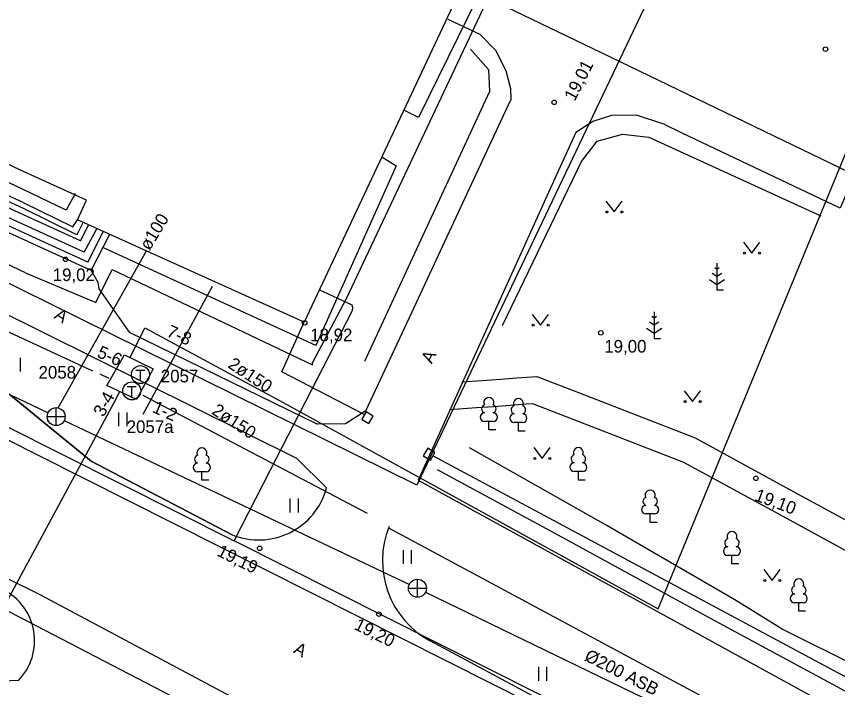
# Model space of a CAD drawing. Extents: x 713497 to 713863, y 6590062 to 6590327.
# Drawn here: x 713708.83 to 713754.44, y 6590187.1 to 6590224.36 of the extents above; entities that cross this region are included whole.
import ezdxf

# ---------------------------------------------------------------- set-up
doc = ezdxf.new("R2010")
doc.units = 0
for name, color, linetype in [('AED', 7, 'Continuous'), ('HALJASTUS', 7, 'Continuous'), ('HOONE', 7, 'Continuous'), ('HOONEDET', 7, 'Continuous'), ('KAEVU_NR', 7, 'Continuous'), ('KKAEV', 7, 'Continuous'), ('KORGUS', 7, 'Continuous'), ('KPKAABEL', 7, 'Continuous'), ('KTRASS', 7, 'Continuous'), ('MPKAABEL', 7, 'Continuous'), ('PUU', 7, 'Continuous'), ('SIKAEV', 7, 'Continuous'), ('SITRASS', 7, 'Continuous'), ('TEE', 7, 'Continuous'), ('TKAEV', 7, 'Continuous'), ('TORU NR', 7, 'Continuous'), ('TTRASS', 7, 'Continuous'), ('Слой 1', 7, 'Continuous')]:
    doc.layers.add(name, color=color, linetype=linetype)

msp = doc.modelspace()

# ---------------------------------------------------------------- linework, layer by layer
at = {"layer": 'AED'}
for points in [[(713728.14, 6590202.25), (713723.58, 6590204.63), (713724.81, 6590207.38)], [(713728.26, 6590202.41), (713728.01, 6590201.99), (713728.04, 6590201.98), (713728.4, 6590201.76), (713728.65, 6590202.17), (713728.26, 6590202.41)], [(713731.68, 6590200.38), (713731.43, 6590199.96), (713731.46, 6590199.95), (713731.82, 6590199.73), (713732.07, 6590200.14), (713731.68, 6590200.38)], [(713842.75, 6590140.44), (713835.11, 6590144.59), (713824.81, 6590150.12), (713803.9, 6590161.43), (713731.96, 6590199.96)]]:
    msp.add_lwpolyline(points, dxfattribs=at)
at = {"layer": 'HALJASTUS'}
for p, q in [((713741.557, 6590214.107), (713742.02, 6590213.5)), ((713742.02, 6590213.5), (713742.466, 6590214.107)), ((713749.207, 6590211.827), (713749.67, 6590211.22)), ((713749.67, 6590211.22), (713750.116, 6590211.827)), ((713737.467, 6590207.817), (713737.93, 6590207.21)), ((713737.93, 6590207.21), (713738.376, 6590207.817)), ((713709.042, 6590205.401), (713709.042, 6590204.64)), ((713745.917, 6590203.577), (713746.38, 6590202.97)), ((713746.38, 6590202.97), (713746.826, 6590203.577)), ((713714.505, 6590202.373), (713714.505, 6590201.612)), ((713714.96, 6590202.373), (713714.96, 6590201.612)), ((713737.567, 6590200.427), (713738.03, 6590199.82)), ((713738.03, 6590199.82), (713738.476, 6590200.427)), ((713724.019, 6590197.584), (713724.019, 6590196.823)), ((713724.474, 6590197.584), (713724.474, 6590196.823)), ((713730.303, 6590194.72), (713730.303, 6590193.959)), ((713730.758, 6590194.72), (713730.758, 6590193.959)), ((713750.337, 6590193.647), (713750.8, 6590193.04)), ((713750.8, 6590193.04), (713751.246, 6590193.647)), ((713737.819, 6590188.24), (713737.819, 6590187.479)), ((713738.274, 6590188.24), (713738.274, 6590187.479))]:
    msp.add_line(p, q, dxfattribs=at)
for points in [[(713734.057, 6590222.532), (713735.052, 6590221.409), (713735.1, 6590220.199), (713728.167, 6590205.191)], [(713735.832, 6590207.206), (713740.215, 6590216.305), (713741.092, 6590217.436), (713742.496, 6590217.827), (713743.956, 6590217.648), (713753.505, 6590213.281)], [(713841.26, 6590142.2), (713834.39, 6590145.82), (713823.52, 6590151.93), (713808.23, 6590160.2), (713806.22, 6590161.53), (713798.4, 6590165.35), (713781.9, 6590174.22), (713774.18, 6590178.32), (713771.41, 6590180.04), (713767.95, 6590181.54), (713761.08, 6590185.35), (713755.64, 6590188.21), (713751.36, 6590190.34), (713748.73, 6590191.96), (713741.58, 6590196.11), (713734, 6590200.4)], [(713732.19, 6590199.21), (713738.7, 6590195.69), (713747.61, 6590190.82), (713767.02, 6590180.35), (713771.65, 6590178.11), (713786.98, 6590169.69), (713793.79, 6590166.16), (713813.16, 6590155.69), (713817.55, 6590153.26), (713832.96, 6590144.79), (713835.16, 6590143.78), (713841.97, 6590140.16)]]:
    msp.add_lwpolyline(points, dxfattribs=at)
for centre in [(713741.619, 6590213.5), (713742.448, 6590213.5), (713749.269, 6590211.22), (713750.098, 6590211.22), (713737.529, 6590207.21), (713738.358, 6590207.21), (713745.979, 6590202.97), (713746.808, 6590202.97), (713737.629, 6590199.82), (713738.458, 6590199.82), (713750.399, 6590193.04), (713751.228, 6590193.04)]:
    msp.add_circle(centre, 0.055, dxfattribs=at)
at = {"layer": 'HOONE'}
for points in [[(713527.261, 6590284.603), (713571.838, 6590266.115), (713573.888, 6590266.247), (713614.395, 6590248.483), (713630.517, 6590241.151), (713667.174, 6590224.027), (713666.91, 6590213.67), (713710.13, 6590192.26), (713734.713, 6590179.152)], [(713709.13, 6590215.79), (713703.11, 6590218.7), (713702.65, 6590217.84), (713682.92, 6590226.8), (713686.08, 6590233.68), (713687.99, 6590232.96), (713692.75, 6590243.36), (713690.96, 6590244.18), (713693.8, 6590250.65), (713707.85, 6590244.43), (713707.79, 6590244.46), (713735.95, 6590231.11), (713724.81, 6590207.38), (713712.22, 6590213.07), (713712.73, 6590214.15), (713709.05, 6590215.83)]]:
    msp.add_lwpolyline(points, dxfattribs=at)
at = {"layer": 'HOONEDET'}
for points in [[(713734.99, 6590226.55), (713731.17, 6590218.74), (713730.34, 6590219.16)], [(713709.3, 6590211.94), (713699.73, 6590216.31), (713700.95, 6590218.61)], [(713709.28, 6590212.32), (713700.21, 6590216.47), (713701.27, 6590218.47)], [(713709.26, 6590212.79), (713700.78, 6590216.66), (713701.65, 6590218.3)], [(713709.23, 6590213.34), (713701.46, 6590216.89), (713702.11, 6590218.13)], [(713709.22, 6590213.69), (713701.89, 6590217.04), (713702.39, 6590217.98)], [(713709.2, 6590214.03), (713702.3, 6590217.18), (713702.65, 6590217.84)], [(713709.17, 6590214.77), (713702.65, 6590217.84)], [(713729.12, 6590216.57), (713729.93, 6590216.06), (713725.46, 6590206.09), (713713.63, 6590211.52)], [(713712.1, 6590214.52), (713711.59, 6590213.6), (713709.17, 6590214.77)], [(713709.2, 6590214.03), (713711.96, 6590212.68), (713712.22, 6590213.07)], [(713712.53, 6590212.93), (713712.18, 6590212.23), (713709.22, 6590213.69)], [(713712.39, 6590211.9), (713709.23, 6590213.34)], [(713712.6, 6590211.27), (713709.26, 6590212.79)], [(713712.39, 6590211.9), (713712.86, 6590212.8)], [(713712.79, 6590210.72), (713709.28, 6590212.32)], [(713712.6, 6590211.27), (713713.29, 6590212.57)], [(713712.79, 6590210.72), (713713.67, 6590212.43)], [(713712.99, 6590210.26), (713714.01, 6590212.26)], [(713712.99, 6590210.26), (713709.3, 6590211.94)]]:
    msp.add_lwpolyline(points, dxfattribs=at)
at = {"layer": 'KKAEV'}
for p, q in [((713711.038, 6590201.638), (713711.038, 6590202.638)), ((713710.538, 6590202.138), (713711.538, 6590202.138)), ((713731.104, 6590192.112), (713731.104, 6590193.112)), ((713730.604, 6590192.612), (713731.604, 6590192.612))]:
    msp.add_line(p, q, dxfattribs=at)
for centre in [(713711.038, 6590202.138), (713731.104, 6590192.612)]:
    msp.add_circle(centre, 0.5, dxfattribs=at)
at = {"layer": 'KORGUS'}
for centre in [(713753.77, 6590222.54), (713738.7, 6590219.59), (713711.56, 6590210.87), (713724.84, 6590207.35), (713741.29, 6590206.79), (713749.9, 6590198.71), (713722.34, 6590194.83), (713728.97, 6590191.17)]:
    msp.add_circle(centre, 0.125, dxfattribs=at)
at = {"layer": 'KPKAABEL'}
msp.add_lwpolyline([(713529.988, 6590287.362), (713528.13, 6590283.39), (713562.908, 6590269.342), (713609.57, 6590248.393), (713642.834, 6590233.164), (713665.543, 6590222.669), (713703.801, 6590203.145), (713710.007, 6590200.019), (713735.256, 6590187.298), (713757.247, 6590176.218), (713786.95, 6590160.25), (713778.485, 6590144.103)], dxfattribs=at)
at = {"layer": 'KTRASS'}
for points in [[(713711.149, 6590202.625), (713716.05, 6590211.34)], [(713711.49, 6590201.923), (713730.653, 6590192.826)], [(713731.553, 6590192.391), (713758.663, 6590179.261)]]:
    msp.add_lwpolyline(points, dxfattribs=at)
at = {"layer": 'MPKAABEL'}
for points in [[(713709.34, 6590210.13), (713697.26, 6590215.85), (713697.7, 6590216.91), (713670.005, 6590229.051), (713679.406, 6590249.131)], [(713794.45, 6590198.59), (713789.58, 6590201), (713767.873, 6590209.538), (713741.326, 6590222.344), (713733.59, 6590226.08)], [(713709.34, 6590210.13), (713713.24, 6590208.48), (713714.14, 6590210.31), (713725.28, 6590205.01), (713725.28, 6590205.13), (713727.17, 6590208.7), (713735.05, 6590225.42)], [(713748.262, 6590170.579), (713722.68, 6590183.9), (713695.222, 6590198.157), (713673.55, 6590208.866)]]:
    msp.add_lwpolyline(points, dxfattribs=at)
at = {"layer": 'PUU'}
for p, q in [((713747.74, 6590210.31), (713747.616, 6590210.393)), ((713747.74, 6590210.66), (713747.74, 6590209.16)), ((713747.864, 6590210.393), (713747.74, 6590210.31)), ((713747.74, 6590209.91), (713747.473, 6590210.088)), ((713748.007, 6590210.088), (713747.74, 6590209.91)), ((713747.316, 6590209.749), (713747.74, 6590209.467)), ((713747.74, 6590209.467), (713748.164, 6590209.749)), ((713748.1, 6590209.16), (713747.74, 6590209.16)), ((713744.25, 6590207.61), (713744.126, 6590207.693)), ((713744.25, 6590207.96), (713744.25, 6590206.46)), ((713744.374, 6590207.693), (713744.25, 6590207.61)), ((713744.25, 6590207.21), (713743.983, 6590207.388)), ((713744.517, 6590207.388), (713744.25, 6590207.21)), ((713743.826, 6590207.049), (713744.25, 6590206.767)), ((713744.25, 6590206.767), (713744.674, 6590207.049)), ((713744.61, 6590206.46), (713744.25, 6590206.46)), ((713735.31, 6590201.875), (713734.83, 6590201.875)), ((713735.07, 6590201.4), (713735.07, 6590201.875)), ((713736.95, 6590201.815), (713736.47, 6590201.815)), ((713736.71, 6590201.34), (713736.71, 6590201.815)), ((713735.45, 6590201.4), (713735.07, 6590201.4)), ((713737.09, 6590201.34), (713736.71, 6590201.34)), ((713719.372, 6590199.079), (713718.892, 6590199.079)), ((713719.132, 6590198.604), (713719.132, 6590199.079)), ((713740.28, 6590199.095), (713739.8, 6590199.095)), ((713740.04, 6590198.62), (713740.04, 6590199.095)), ((713719.512, 6590198.604), (713719.132, 6590198.604)), ((713740.42, 6590198.62), (713740.04, 6590198.62)), ((713744.27, 6590196.735), (713743.79, 6590196.735)), ((713744.03, 6590196.26), (713744.03, 6590196.735)), ((713744.41, 6590196.26), (713744.03, 6590196.26)), ((713748.81, 6590194.435), (713748.33, 6590194.435)), ((713748.57, 6590193.96), (713748.57, 6590194.435)), ((713748.95, 6590193.96), (713748.57, 6590193.96)), ((713752.52, 6590191.805), (713752.04, 6590191.805)), ((713752.28, 6590191.33), (713752.28, 6590191.805)), ((713752.66, 6590191.33), (713752.28, 6590191.33))]:
    msp.add_line(p, q, dxfattribs=at)
for centre, radius, start, end in [((713735.07, 6590202.92), 0.277, 332.5799, 207.4201), ((713736.71, 6590202.86), 0.277, 332.5799, 207.4201), ((713734.9, 6590202.573), 0.233, 109.0217, 253.1415), ((713735.24, 6590202.573), 0.233, 286.8508, 70.9859), ((713736.54, 6590202.513), 0.233, 109.0217, 253.1415), ((713736.88, 6590202.513), 0.233, 286.8508, 70.9859), ((713734.833, 6590202.112), 0.238, 90.0016, 269.3953), ((713735.307, 6590202.112), 0.238, 270.6047, 89.9984), ((713736.473, 6590202.052), 0.238, 90.0016, 269.3953), ((713736.947, 6590202.052), 0.238, 270.6047, 89.9984), ((713719.132, 6590200.124), 0.277, 332.5799, 207.4201), ((713740.04, 6590200.14), 0.277, 332.5799, 207.4201), ((713718.962, 6590199.776), 0.233, 109.0217, 253.1415), ((713719.302, 6590199.776), 0.233, 286.8508, 70.9859), ((713739.87, 6590199.793), 0.233, 109.0217, 253.1415), ((713740.21, 6590199.793), 0.233, 286.8508, 70.9859), ((713718.894, 6590199.316), 0.238, 90.0016, 269.3953), ((713719.369, 6590199.316), 0.238, 270.6047, 89.9984), ((713739.803, 6590199.332), 0.238, 90.0016, 269.3953), ((713740.277, 6590199.332), 0.238, 270.6047, 89.9984), ((713744.03, 6590197.78), 0.277, 332.5799, 207.4201), ((713743.86, 6590197.433), 0.233, 109.0217, 253.1415), ((713744.2, 6590197.433), 0.233, 286.8508, 70.9859), ((713743.793, 6590196.972), 0.238, 90.0016, 269.3953), ((713744.267, 6590196.972), 0.238, 270.6047, 89.9984), ((713748.57, 6590195.48), 0.277, 332.5799, 207.4201), ((713748.4, 6590195.133), 0.233, 109.0217, 253.1415), ((713748.74, 6590195.133), 0.233, 286.8508, 70.9859), ((713748.333, 6590194.672), 0.238, 90.0016, 269.3953), ((713748.807, 6590194.672), 0.238, 270.6047, 89.9984), ((713752.28, 6590192.85), 0.277, 332.5799, 207.4201), ((713752.11, 6590192.503), 0.233, 109.0217, 253.1415), ((713752.45, 6590192.503), 0.233, 286.8508, 70.9859), ((713752.043, 6590192.042), 0.238, 90.0016, 269.3953), ((713752.517, 6590192.042), 0.238, 270.6047, 89.9984)]:
    msp.add_arc(centre, radius, start, end, dxfattribs=at)
at = {"layer": 'SITRASS'}
for points in [[(713632.364, 6590241.591), (713631.316, 6590239.063), (713644.824, 6590232.721), (713671.883, 6590219.91), (713689.072, 6590211.26), (713720.92, 6590195.235)], [(713761.318, 6590146.366), (713762.03, 6590146.03), (713762.599, 6590147.099), (713773.56, 6590167.68), (713757.589, 6590176.783), (713720.92, 6590195.235), (713722.942, 6590199.176), (713727.49, 6590208.04), (713727.52, 6590208.2), (713727.47, 6590208.33), (713725.65, 6590209.17)]]:
    msp.add_lwpolyline(points, dxfattribs=at)
at = {"layer": 'TEE'}
for points in [[(713863.358, 6590196.431), (713764.059, 6590238.297), (713742.86, 6590246.85), (713734.952, 6590249.165), (713734.699, 6590248.565), (713734.18, 6590247.457), (713733.715, 6590246.43), (713733.203, 6590245.297), (713732.677, 6590244.133), (713734.573, 6590241.161), (713736.147, 6590238.694), (713748.431, 6590232.928), (713760.369, 6590227.324), (713754.579, 6590213.72), (713745.812, 6590217.88), (713744.782, 6590218.369), (713743.276, 6590218.882), (713741.882, 6590218.856), (713740.847, 6590218.526), (713739.892, 6590217.92), (713738.92, 6590215.76), (713731.142, 6590198.62)], [(713728.235, 6590202.466), (713730.784, 6590207.926), (713733.626, 6590214.016), (713735.738, 6590218.541), (713736.313, 6590219.771), (713736.284, 6590220.339), (713736.037, 6590221.334), (713735.451, 6590222.468), (713734.588, 6590223.355), (713732.816, 6590224.187)], [(713726.051, 6590198.185), (713724.397, 6590199.821), (713696.239, 6590213.79), (713694.853, 6590210.968)], [(713712.99, 6590210.26), (713713.35, 6590209.6), (713713.41, 6590209.23)], [(713696.682, 6590208.986), (713710.587, 6590202.353)], [(713713.41, 6590209.23), (713715.084, 6590206.823), (713725.561, 6590201.728)], [(713719.71, 6590209.36), (713715.858, 6590202.253)], [(713708.951, 6590187.494), (713707.627, 6590187.433), (713670.572, 6590206.842)], [(713720.809, 6590195.585), (713712.986, 6590199.672), (713705.454, 6590205.802)], [(713705.454, 6590205.802), (713712.986, 6590199.672), (713720.809, 6590195.585)], [(713733.569, 6590204.065), (713734.704, 6590204.149), (713735.736, 6590204.225), (713736.62, 6590204.29), (713737.732, 6590204.372), (713740.042, 6590203.476), (713746.531, 6590200.956), (713752.011, 6590197.97), (713760.496, 6590193.349), (713763.3, 6590191.34), (713770.05, 6590187.63), (713770.58, 6590188.64), (713771.69, 6590190.57), (713772.79, 6590191.77), (713773.73, 6590192.39), (713774.74, 6590192.63), (713775.91, 6590192.61), (713776.69, 6590192.31), (713777.74, 6590191.69), (713778.37, 6590191.02), (713778.64, 6590189.09), (713778.16, 6590187.46), (713777.37, 6590185.76)], [(713844.05, 6590146.1), (713839.66, 6590148.3), (713822.24, 6590157.05), (713808.23, 6590164.82), (713794.22, 6590172.59), (713772.5, 6590184.62), (713759.78, 6590192.031), (713751.212, 6590196.696), (713745.898, 6590199.593), (713737.505, 6590202.852), (713737.134, 6590202.824), (713736.264, 6590202.76), (713735.329, 6590202.691), (713734.382, 6590202.621), (713732.876, 6590202.51)], [(713728.235, 6590202.466), (713727.103, 6590201.737), (713725.561, 6590201.728)], [(713731.142, 6590198.62), (713786.08, 6590168.47), (713841.45, 6590138.66), (713842.3, 6590139.86), (713843.54, 6590141.68), (713844.35, 6590143.09), (713844.47, 6590143.68), (713844.53, 6590144.74), (713844.05, 6590146.1)], [(713729.503, 6590195.962), (713814.96, 6590150.045), (713845.029, 6590133.836), (713845.889, 6590131.902), (713844.472, 6590129.05), (713816.858, 6590143.891), (713797.519, 6590154.285), (713778.342, 6590164.655), (713757.415, 6590175.881), (713740.491, 6590185.02), (713731.812, 6590189.692)]]:
    msp.add_lwpolyline(points, dxfattribs=at)
for centre, radius, start, end in [((713722.292, 6590199.18), 3.889, 247.5896, 345.1739), ((713722.292, 6590199.18), 3.889, 247.5896, 345.1739), ((713734.202, 6590194.132), 5.043, 157.8459, 241.708), ((713706.673, 6590189.697), 3.169, 315.9713, 63.0039)]:
    msp.add_arc(centre, radius, start, end, dxfattribs=at)
at = {"layer": 'TKAEV'}
for p, q in [((713715.47, 6590204.72), (713715.97, 6590204.72)), ((713715.72, 6590204.12), (713715.72, 6590204.72)), ((713714.99, 6590203.82), (713715.49, 6590203.82)), ((713715.24, 6590203.22), (713715.24, 6590203.82))]:
    msp.add_line(p, q, dxfattribs=at)
for centre in [(713715.72, 6590204.47), (713715.24, 6590203.57)]:
    msp.add_circle(centre, 0.5, dxfattribs=at)
at = {"layer": 'TTRASS'}
for points in [[(713715.14, 6590205.42), (713715.96, 6590207.06), (713723.64, 6590202.93), (713744.47, 6590191.47), (713758.55, 6590225.65), (713765.83, 6590243.44), (713771.25, 6590261.26), (713780.18, 6590296.56)], [(713682.161, 6590219.009), (713713.06, 6590204.686)], [(713714.83, 6590205.57), (713716.43, 6590204.8), (713715.5, 6590203.09), (713713.86, 6590203.87), (713714.83, 6590205.57)], [(713713.973, 6590204.263), (713713.484, 6590204.49)], [(713714.256, 6590202.924), (713714.58, 6590203.53)], [(713728.325, 6590196.759), (713715.878, 6590203.31)], [(713695.56, 6590168.33), (713701.385, 6590179.004), (713701.359, 6590179.015), (713714.253, 6590202.925)]]:
    msp.add_lwpolyline(points, dxfattribs=at)
at = {"layer": 'Слой 1'}
msp.add_lwpolyline([(713693, 6590272.12), (713754.18, 6590246.82), (713731.07, 6590198.34), (713671.75, 6590227.66)], close=True, dxfattribs=at)

# ---------------------------------------------------------------- texts
at = {"layer": 'KAEVU_NR'}
msp.add_text('2057a', height=0.7, dxfattribs=at).set_placement((713714.955, 6590201.23))
at = {"layer": 'KORGUS'}
for s, rotation, p in [('19,01', 62.9948, (713739.837, 6590219.613)), ('19,10', 339.5058, (713749.776, 6590197.504)), ('19,19', 333.614, (713719.917, 6590194.441)), ('19,20', 333.614, (713727.53, 6590190.359))]:
    msp.add_text(s, height=0.7, rotation=rotation, dxfattribs=at).set_placement(p)
for s, p in [('19,02', (713710.848, 6590209.665)), ('18,92', (713725.148, 6590206.325)), ('19,00', (713741.481, 6590205.695))]:
    msp.add_text(s, height=0.7, dxfattribs=at).set_placement(p)
at = {"layer": 'KTRASS'}
msp.add_text('%%c200 ASB', height=0.7, rotation=333.0948, dxfattribs=at).set_placement((713740.326, 6590188.635))
at = {"layer": 'SIKAEV'}
for s, p in [('2058', (713710.06, 6590204.25)), ('2057', (713716.85, 6590204.04))]:
    msp.add_text(s, height=0.7, dxfattribs=at).set_placement(p)
at = {"layer": 'TEE'}
for rotation, p in [(327.1011, (713710.882, 6590207.633)), (64.3336, (713731.905, 6590205.036)), (331.5088, (713724.169, 6590189.045))]:
    msp.add_text('A', height=0.7, rotation=rotation, dxfattribs=at).set_placement(p)
at = {"layer": 'TORU NR'}
for s, rotation, p in [('ø100', 58.7707, (713716.222, 6590211.314)), ('7-8', 336.109, (713717.119, 6590206.619)), ('5-6', 336.109, (713713.259, 6590205.469)), ('2ø150', 326.5409, (713720.529, 6590204.896)), ('3-4', 61.7983, (713713.678, 6590202.083)), ('1-2', 336.109, (713716.329, 6590202.409)), ('2ø150', 326.5409, (713719.629, 6590202.326))]:
    msp.add_text(s, height=0.7, rotation=rotation, dxfattribs=at).set_placement(p)

doc.saveas('drawing.dxf')
